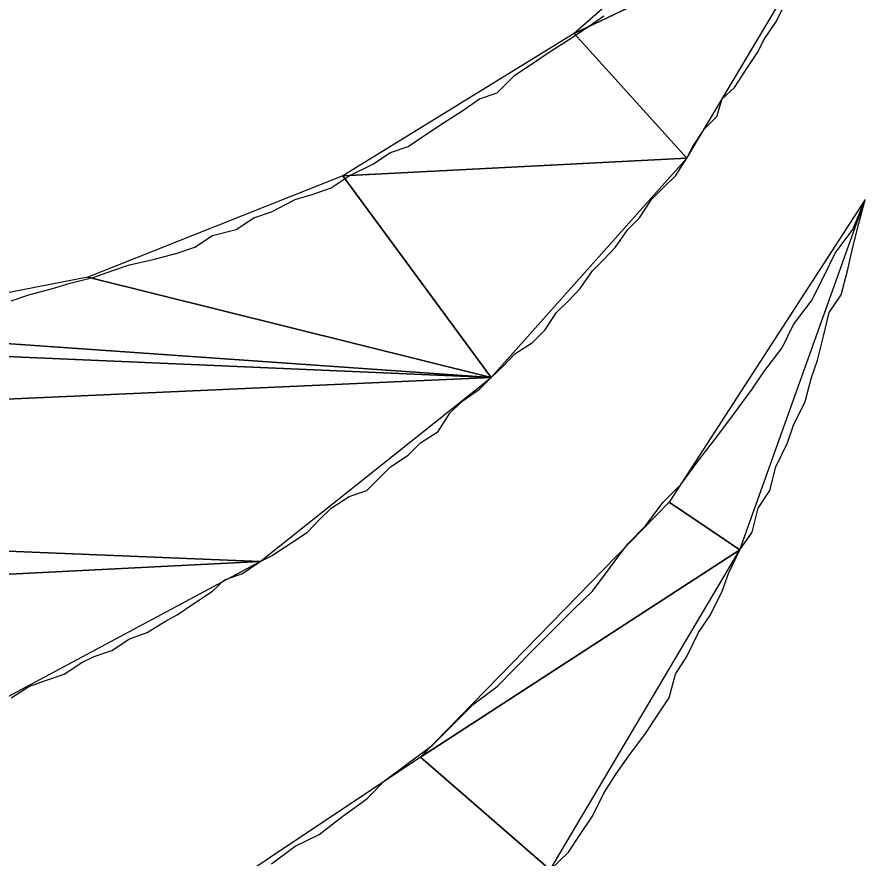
# Model space of a CAD drawing. Extents: x -495905 to -478420, y -1113297 to -1107716.
# Drawn here: x -488817.081 to -488815.662, y -1109722.349 to -1109720.942 of the extents above; entities that cross this region are included whole.
import ezdxf

# ---------------------------------------------------------------- set-up
doc = ezdxf.new("R2010")
doc.units = 0
doc.layers.add('legenda', color=7, linetype='Continuous')

msp = doc.modelspace()

# ---------------------------------------------------------------- linework, layer by layer
at = {"layer": 'legenda'}
for points in [[(-488815.8113, -1109720.6736), (-488816.1489, -1109720.9704), (-488815.7123, -1109720.7624)], [(-488815.8113, -1109720.6736), (-488816.1489, -1109720.9704), (-488815.7123, -1109720.7624)], [(-488815.7123, -1109720.7624), (-488816.1489, -1109720.9704), (-488815.9601, -1109721.1784)], [(-488815.7123, -1109720.7624), (-488816.1489, -1109720.9704), (-488815.9601, -1109721.1784)], [(-488816.1489, -1109720.9704), (-488816.5355, -1109721.208), (-488815.9601, -1109721.1784)], [(-488816.1489, -1109720.9704), (-488816.5355, -1109721.208), (-488815.9601, -1109721.1784)], [(-488815.9601, -1109721.1784), (-488816.5355, -1109721.208), (-488816.2877, -1109721.5456)], [(-488815.9601, -1109721.1784), (-488816.5355, -1109721.208), (-488816.2877, -1109721.5456)], [(-488816.5355, -1109721.208), (-488816.9619, -1109721.3774), (-488816.2877, -1109721.5456)], [(-488816.5355, -1109721.208), (-488816.9619, -1109721.3774), (-488816.2877, -1109721.5456)], [(-488815.6623, -1109721.2478), (-488815.9897, -1109721.7538), (-488815.8715, -1109721.8334)], [(-488815.6623, -1109721.2478), (-488815.9897, -1109721.7538), (-488815.8715, -1109721.8334)], [(-488816.9619, -1109721.3774), (-488817.4177, -1109721.4662), (-488816.2877, -1109721.5456)], [(-488816.9619, -1109721.3774), (-488817.4177, -1109721.4662), (-488816.2877, -1109721.5456)], [(-488817.8839, -1109721.4764), (-488820.0657, -1109721.714), (-488816.2877, -1109721.5456)], [(-488817.8839, -1109721.4764), (-488820.0657, -1109721.714), (-488816.2877, -1109721.5456)], [(-488817.4177, -1109721.4662), (-488817.8839, -1109721.4764), (-488816.2877, -1109721.5456)], [(-488817.4177, -1109721.4662), (-488817.8839, -1109721.4764), (-488816.2877, -1109721.5456)], [(-488816.2877, -1109721.5456), (-488820.0657, -1109721.714), (-488816.6741, -1109721.8528)], [(-488816.2877, -1109721.5456), (-488820.0657, -1109721.714), (-488816.6741, -1109721.8528)], [(-488820.0657, -1109721.714), (-488819.6189, -1109722.0016), (-488816.6741, -1109721.8528)], [(-488820.0657, -1109721.714), (-488819.6189, -1109722.0016), (-488816.6741, -1109721.8528)], [(-488815.9897, -1109721.7538), (-488816.4059, -1109722.1802), (-488815.8715, -1109721.8334)], [(-488815.9897, -1109721.7538), (-488816.4059, -1109722.1802), (-488815.8715, -1109721.8334)], [(-488815.8715, -1109721.8334), (-488816.4059, -1109722.1802), (-488816.1887, -1109722.3688)], [(-488815.8715, -1109721.8334), (-488816.4059, -1109722.1802), (-488816.1887, -1109722.3688)], [(-488816.6741, -1109721.8528), (-488819.6189, -1109722.0016), (-488817.1199, -1109722.0914)], [(-488816.6741, -1109721.8528), (-488819.6189, -1109722.0016), (-488817.1199, -1109722.0914)], [(-488816.4059, -1109722.1802), (-488816.9119, -1109722.5178), (-488816.1887, -1109722.3688)], [(-488816.4059, -1109722.1802), (-488816.9119, -1109722.5178), (-488816.1887, -1109722.3688)]]:
    msp.add_lwpolyline(points, close=True, dxfattribs=at)
for points in [[(-488815.9011, -1109721.0796), (-488815.8807, -1109721.0602), (-488815.8613, -1109721.0306), (-488815.8409, -1109721), (-488815.8317, -1109720.9806), (-488815.8113, -1109720.951), (-488815.8011, -1109720.9306)], [(-488815.9011, -1109721.0796), (-488815.8807, -1109721.0602), (-488815.8613, -1109721.0306), (-488815.8409, -1109721), (-488815.8317, -1109720.9806), (-488815.8113, -1109720.951), (-488815.8011, -1109720.9306)], [(-488816.2183, -1109721.0204), (-488816.1887, -1109721), (-488816.1581, -1109720.9806), (-488816.1285, -1109720.9612), (-488816.0989, -1109720.9408)], [(-488816.2183, -1109721.0204), (-488816.1887, -1109721), (-488816.1581, -1109720.9806), (-488816.1285, -1109720.9612), (-488816.0989, -1109720.9408)], [(-488817.0903, -1109721.4172), (-488817.0607, -1109721.407), (-488817.0209, -1109721.3968), (-488816.9915, -1109721.3876), (-488816.9517, -1109721.3774), (-488816.9221, -1109721.3672), (-488816.8925, -1109721.357), (-488816.8527, -1109721.3478), (-488816.8129, -1109721.3376), (-488816.7833, -1109721.3274), (-488816.7537, -1109721.308), (-488816.7139, -1109721.2978), (-488816.6845, -1109721.2784), (-488816.6549, -1109721.2682), (-488816.6151, -1109721.2478), (-488816.5855, -1109721.2386), (-488816.5549, -1109721.2284), (-488816.5253, -1109721.208), (-488816.4855, -1109721.1888), (-488816.4559, -1109721.1694), (-488816.4263, -1109721.1592), (-488816.3967, -1109721.1388), (-488816.3671, -1109721.1194), (-488816.3365, -1109721.1), (-488816.3069, -1109721.0796), (-488816.2775, -1109721.0694), (-488816.2479, -1109721.0398), (-488816.2183, -1109721.0204)], [(-488817.0903, -1109721.4172), (-488817.0607, -1109721.407), (-488817.0209, -1109721.3968), (-488816.9915, -1109721.3876), (-488816.9517, -1109721.3774), (-488816.9221, -1109721.3672), (-488816.8925, -1109721.357), (-488816.8527, -1109721.3478), (-488816.8129, -1109721.3376), (-488816.7833, -1109721.3274), (-488816.7537, -1109721.308), (-488816.7139, -1109721.2978), (-488816.6845, -1109721.2784), (-488816.6549, -1109721.2682), (-488816.6151, -1109721.2478), (-488816.5855, -1109721.2386), (-488816.5549, -1109721.2284), (-488816.5253, -1109721.208), (-488816.4855, -1109721.1888), (-488816.4559, -1109721.1694), (-488816.4263, -1109721.1592), (-488816.3967, -1109721.1388), (-488816.3671, -1109721.1194), (-488816.3365, -1109721.1), (-488816.3069, -1109721.0796), (-488816.2775, -1109721.0694), (-488816.2479, -1109721.0398), (-488816.2183, -1109721.0204)], [(-488817.0903, -1109722.0812), (-488817.0607, -1109722.0618), (-488817.0313, -1109722.0516), (-488817.0017, -1109722.0414), (-488816.9721, -1109722.022), (-488816.9517, -1109722.0118), (-488816.9221, -1109722.0016), (-488816.8925, -1109721.9822), (-488816.8629, -1109721.972), (-488816.8323, -1109721.9526), (-488816.8129, -1109721.9424), (-488816.7833, -1109721.922), (-488816.7537, -1109721.9028), (-488816.7333, -1109721.8834), (-488816.7037, -1109721.8732), (-488816.6741, -1109721.8528), (-488816.6549, -1109721.8436), (-488816.6243, -1109721.8232), (-488816.5947, -1109721.8038), (-488816.5753, -1109721.7834), (-488816.5549, -1109721.764), (-488816.5253, -1109721.7446), (-488816.4957, -1109721.7344), (-488816.4753, -1109721.714), (-488816.4559, -1109721.6946), (-488816.4263, -1109721.6752), (-488816.4059, -1109721.6548), (-488816.3763, -1109721.6354), (-488816.3569, -1109721.6048), (-488816.3365, -1109721.5854), (-488816.3069, -1109721.565), (-488816.2877, -1109721.5456), (-488816.2673, -1109721.5264), (-488816.2479, -1109721.506), (-488816.2183, -1109721.4866), (-488816.1979, -1109721.4662), (-488816.1785, -1109721.4366), (-488816.1581, -1109721.4172), (-488816.1387, -1109721.3968), (-488816.1183, -1109721.3672), (-488816.0989, -1109721.3478), (-488816.0795, -1109721.3274), (-488816.0591, -1109721.2978), (-488816.0397, -1109721.2784), (-488816.0193, -1109721.2478), (-488815.9999, -1109721.2284), (-488815.9795, -1109721.208), (-488815.9601, -1109721.1784), (-488815.9501, -1109721.1592), (-488815.9307, -1109721.1296), (-488815.9103, -1109721.1092), (-488815.9011, -1109721.0796)], [(-488817.0903, -1109722.0812), (-488817.0607, -1109722.0618), (-488817.0313, -1109722.0516), (-488817.0017, -1109722.0414), (-488816.9721, -1109722.022), (-488816.9517, -1109722.0118), (-488816.9221, -1109722.0016), (-488816.8925, -1109721.9822), (-488816.8629, -1109721.972), (-488816.8323, -1109721.9526), (-488816.8129, -1109721.9424), (-488816.7833, -1109721.922), (-488816.7537, -1109721.9028), (-488816.7333, -1109721.8834), (-488816.7037, -1109721.8732), (-488816.6741, -1109721.8528), (-488816.6549, -1109721.8436), (-488816.6243, -1109721.8232), (-488816.5947, -1109721.8038), (-488816.5753, -1109721.7834), (-488816.5549, -1109721.764), (-488816.5253, -1109721.7446), (-488816.4957, -1109721.7344), (-488816.4753, -1109721.714), (-488816.4559, -1109721.6946), (-488816.4263, -1109721.6752), (-488816.4059, -1109721.6548), (-488816.3763, -1109721.6354), (-488816.3569, -1109721.6048), (-488816.3365, -1109721.5854), (-488816.3069, -1109721.565), (-488816.2877, -1109721.5456), (-488816.2673, -1109721.5264), (-488816.2479, -1109721.506), (-488816.2183, -1109721.4866), (-488816.1979, -1109721.4662), (-488816.1785, -1109721.4366), (-488816.1581, -1109721.4172), (-488816.1387, -1109721.3968), (-488816.1183, -1109721.3672), (-488816.0989, -1109721.3478), (-488816.0795, -1109721.3274), (-488816.0591, -1109721.2978), (-488816.0397, -1109721.2784), (-488816.0193, -1109721.2478), (-488815.9999, -1109721.2284), (-488815.9795, -1109721.208), (-488815.9601, -1109721.1784), (-488815.9501, -1109721.1592), (-488815.9307, -1109721.1296), (-488815.9103, -1109721.1092), (-488815.9011, -1109721.0796)], [(-488816.4957, -1109722.2496), (-488816.4661, -1109722.22), (-488816.4263, -1109722.1904), (-488816.3865, -1109722.1608), (-488816.3569, -1109722.1312), (-488816.3173, -1109722.0914), (-488816.2775, -1109722.0618), (-488816.2479, -1109722.0322), (-488816.2183, -1109722.0016), (-488816.1785, -1109721.9618), (-488816.1489, -1109721.9322), (-488816.1183, -1109721.9028), (-488816.0887, -1109721.863), (-488816.0591, -1109721.8232), (-488816.0295, -1109721.7936), (-488815.9999, -1109721.7538), (-488815.9705, -1109721.7242), (-488815.9409, -1109721.6844), (-488815.9103, -1109721.6446), (-488815.8807, -1109721.6048), (-488815.8511, -1109721.565), (-488815.8317, -1109721.5356), (-488815.8011, -1109721.4958), (-488815.7817, -1109721.457), (-488815.7521, -1109721.4172), (-488815.7317, -1109721.3774), (-488815.7123, -1109721.3376), (-488815.6827, -1109721.2978), (-488815.6623, -1109721.2478)], [(-488816.4957, -1109722.2496), (-488816.4661, -1109722.22), (-488816.4263, -1109722.1904), (-488816.3865, -1109722.1608), (-488816.3569, -1109722.1312), (-488816.3173, -1109722.0914), (-488816.2775, -1109722.0618), (-488816.2479, -1109722.0322), (-488816.2183, -1109722.0016), (-488816.1785, -1109721.9618), (-488816.1489, -1109721.9322), (-488816.1183, -1109721.9028), (-488816.0887, -1109721.863), (-488816.0591, -1109721.8232), (-488816.0295, -1109721.7936), (-488815.9999, -1109721.7538), (-488815.9705, -1109721.7242), (-488815.9409, -1109721.6844), (-488815.9103, -1109721.6446), (-488815.8807, -1109721.6048), (-488815.8511, -1109721.565), (-488815.8317, -1109721.5356), (-488815.8011, -1109721.4958), (-488815.7817, -1109721.457), (-488815.7521, -1109721.4172), (-488815.7317, -1109721.3774), (-488815.7123, -1109721.3376), (-488815.6827, -1109721.2978), (-488815.6623, -1109721.2478)], [(-488816.0989, -1109722.2404), (-488816.0795, -1109722.2098), (-488816.0591, -1109722.1802), (-488816.0295, -1109722.1404), (-488816.0101, -1109722.1108), (-488815.9897, -1109722.0812), (-488815.9795, -1109722.0414), (-488815.9601, -1109722.0118), (-488815.9409, -1109721.972), (-488815.9205, -1109721.9424), (-488815.9011, -1109721.9028), (-488815.8909, -1109721.8732), (-488815.8715, -1109721.8334), (-488815.8511, -1109721.8038), (-488815.8409, -1109721.764), (-488815.8215, -1109721.7344), (-488815.8113, -1109721.6946), (-488815.7919, -1109721.6548), (-488815.7817, -1109721.6252), (-488815.7623, -1109721.5854), (-488815.7521, -1109721.5456), (-488815.7419, -1109721.5162), (-488815.7317, -1109721.4764), (-488815.7225, -1109721.4366), (-488815.7021, -1109721.407), (-488815.6919, -1109721.3672), (-488815.6827, -1109721.3274), (-488815.6725, -1109721.2876), (-488815.6623, -1109721.2478)], [(-488816.0989, -1109722.2404), (-488816.0795, -1109722.2098), (-488816.0591, -1109722.1802), (-488816.0295, -1109722.1404), (-488816.0101, -1109722.1108), (-488815.9897, -1109722.0812), (-488815.9795, -1109722.0414), (-488815.9601, -1109722.0118), (-488815.9409, -1109721.972), (-488815.9205, -1109721.9424), (-488815.9011, -1109721.9028), (-488815.8909, -1109721.8732), (-488815.8715, -1109721.8334), (-488815.8511, -1109721.8038), (-488815.8409, -1109721.764), (-488815.8215, -1109721.7344), (-488815.8113, -1109721.6946), (-488815.7919, -1109721.6548), (-488815.7817, -1109721.6252), (-488815.7623, -1109721.5854), (-488815.7521, -1109721.5456), (-488815.7419, -1109721.5162), (-488815.7317, -1109721.4764), (-488815.7225, -1109721.4366), (-488815.7021, -1109721.407), (-488815.6919, -1109721.3672), (-488815.6827, -1109721.3274), (-488815.6725, -1109721.2876), (-488815.6623, -1109721.2478)], [(-488816.1887, -1109722.3688), (-488816.1581, -1109722.3392), (-488816.1387, -1109722.3096), (-488816.1183, -1109722.279), (-488816.0989, -1109722.2404)], [(-488816.1887, -1109722.3688), (-488816.1581, -1109722.3392), (-488816.1387, -1109722.3096), (-488816.1183, -1109722.279), (-488816.0989, -1109722.2404)], [(-488816.6549, -1109722.3586), (-488816.6151, -1109722.329), (-488816.5753, -1109722.3096), (-488816.5355, -1109722.279), (-488816.4957, -1109722.2496)], [(-488816.6549, -1109722.3586), (-488816.6151, -1109722.329), (-488816.5753, -1109722.3096), (-488816.5355, -1109722.279), (-488816.4957, -1109722.2496)]]:
    msp.add_lwpolyline(points, dxfattribs=at)

doc.saveas('drawing.dxf')
